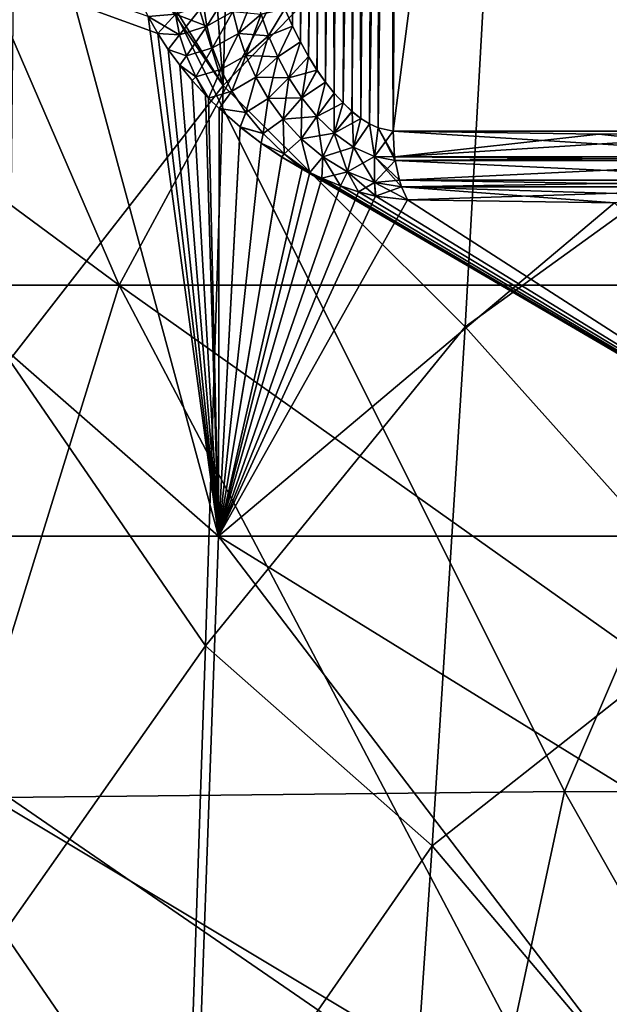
# Model space of a CAD drawing. Header units: metres. Extents: x -92 to 264, y -100 to 50.
# Tile 112 of 656: x -10.42 to -9.18, y -83.5 to -81.41. Entities that reach past the tile are written whole.
import ezdxf

# ---------------------------------------------------------------- set-up
doc = ezdxf.new("R2010")
doc.units = ezdxf.units.M
doc.layers.add('solid_21062050_01', color=7, linetype='CONTINUOUS')

msp = doc.modelspace()

# ---------------------------------------------------------------- linework, layer by layer
at = {"layer": 'solid_21062050_01'}
for points in [[(-9.84651, -81.424965, 11.20009), (-9.862539, -81.388611, 11.213552), (-9.779002, -75.995125, 11.311064)], [(-9.8625, -81.38871, -20.205976), (-9.846459, -81.425072, -20.192513), (-9.831475, -75.995605, -20.337589)], [(-9.829795, -81.458611, 11.188729), (-9.84651, -81.424965, 11.20009), (-9.779002, -75.995125, 11.311064)], [(-9.846459, -81.425072, -20.192513), (-9.829734, -81.458725, -20.181152), (-9.831475, -75.995605, -20.337589)], [(-9.829734, -81.458725, -20.181152), (-9.779004, -75.995125, -20.303526), (-9.831475, -75.995605, -20.337589)], [(-9.812531, -81.489616, 11.179359), (-9.829795, -81.458611, 11.188729), (-9.779002, -75.995125, 11.311064)], [(-9.829734, -81.458725, -20.181152), (-9.81246, -81.489738, -20.171785), (-9.779004, -75.995125, -20.303526)], [(-9.812531, -81.489616, 11.179359), (-9.779002, -75.995125, 11.311064), (-9.718572, -75.995125, 11.294872)], [(-9.794772, -81.518051, 11.171882), (-9.812531, -81.489616, 11.179359), (-9.718572, -75.995125, 11.294872)], [(-9.81246, -81.489738, -20.171785), (-9.794694, -81.518166, -20.164314), (-9.779004, -75.995125, -20.303526)], [(-9.776647, -81.543892, 11.166265), (-9.794772, -81.518051, 11.171882), (-9.718572, -75.995125, 11.294872)], [(-9.794694, -81.518166, -20.164314), (-9.776563, -81.543999, -20.158705), (-9.779004, -75.995125, -20.303526)], [(-9.758119, -81.567245, -20.154924), (-9.718575, -75.995125, -20.287333), (-9.779004, -75.995125, -20.303526)], [(-9.776563, -81.543999, -20.158705), (-9.758119, -81.567245, -20.154924), (-9.779004, -75.995125, -20.303526)], [(-9.758205, -81.567146, 11.162477), (-9.776647, -81.543892, 11.166265), (-9.718572, -75.995125, 11.294872)], [(-9.739532, -81.5877, 11.160522), (-9.758205, -81.567146, 11.162477), (-9.718572, -75.995125, 11.294872)], [(-9.758119, -81.567245, -20.154924), (-9.739444, -81.587791, -20.152977), (-9.718575, -75.995125, -20.287333)], [(-9.739532, -81.5877, 11.160522), (-9.718572, -75.995125, 11.294872), (-9.656097, -75.995605, 11.298137)], [(-9.720748, -81.605499, 11.160411), (-9.739532, -81.5877, 11.160522), (-9.656097, -75.995605, 11.298137)], [(-9.739444, -81.587791, -20.152977), (-9.720663, -81.605576, -20.152876), (-9.718575, -75.995125, -20.287333)], [(-9.701985, -81.620308, 11.162168), (-9.720748, -81.605499, 11.160411), (-9.656097, -75.995605, 11.298137)], [(-9.720663, -81.605576, -20.152876), (-9.701905, -81.620369, -20.154638), (-9.718575, -75.995125, -20.287333)], [(-9.701905, -81.620369, -20.154638), (-9.656099, -75.995605, -20.290598), (-9.718575, -75.995125, -20.287333)], [(-9.683563, -81.631981, 11.165756), (-9.701985, -81.620308, 11.162168), (-9.656097, -75.995605, 11.298137)], [(-9.701905, -81.620369, -20.154638), (-9.683486, -81.632019, -20.158236), (-9.656099, -75.995605, -20.290598)], [(-9.683563, -81.631981, 11.165756), (-9.656097, -75.995605, 11.298137), (-9.597692, -75.996506, 11.320539)], [(-9.665738, -81.64032, 11.171092), (-9.683563, -81.631981, 11.165756), (-9.597692, -75.996506, 11.320539)], [(-9.683486, -81.632019, -20.158236), (-9.665647, -81.64035, -20.163584), (-9.656099, -75.995605, -20.290598)], [(-9.665738, -81.64032, 11.171092), (-9.597692, -75.996506, 11.320539), (-9.633795, -81.647331, 11.185801)], [(-9.665647, -81.64035, -20.163584), (-9.633795, -81.647331, -20.178261), (-9.656099, -75.995605, -20.290598)], [(-9.656099, -75.995605, -20.290598), (-9.633795, -81.647331, -20.178261), (-9.597692, -75.996506, -20.313)], [(-8.764139, -81.647331, 11.687897), (-9.633795, -81.647331, 11.185801), (-9.597692, -75.996506, 11.320539)], [(-9.633795, -81.647331, -20.178261), (-8.898878, -75.996506, -20.716459), (-9.597692, -75.996506, -20.313)], [(-9.633795, -81.647331, -20.178261), (-8.764139, -81.647331, -20.680357), (-8.898878, -75.996506, -20.716459)], [(-8.764139, -81.647331, 11.687897), (-9.597692, -75.996506, 11.320539), (-8.898878, -75.996506, 11.724)], [(-10.212839, -81.973351, 13.90378), (-11.141089, -79.826332, 15.576167), (-13.114618, -79.826332, 14.346057)], [(-12.021938, -81.973351, 12.77616), (-10.212839, -81.973351, 13.90378), (-13.114618, -79.826332, 14.346057)], [(-10.212839, -81.973351, -22.89624), (-12.021938, -81.973351, -21.76862), (-11.141089, -79.826332, -24.568626)], [(-8.298942, -81.973351, 14.842591), (-9.053237, -79.826332, 16.600307), (-11.141089, -79.826332, 15.576167)], [(-10.212839, -81.973351, 13.90378), (-8.298942, -81.973351, 14.842591), (-11.141089, -79.826332, 15.576167)], [(-10.212839, -81.973351, -22.89624), (-11.141089, -79.826332, -24.568626), (-9.053237, -79.826332, -25.592768)], [(-8.298942, -81.973351, -23.835052), (-10.212839, -81.973351, -22.89624), (-9.053237, -79.826332, -25.592768)], [(-10.07324, -80.475227, 16.89035), (-9.992932, -81.550461, 17.23884), (-9.96121, -80.361351, 17.046669)], [(-9.96121, -80.361351, 17.046669), (-9.992932, -81.550461, 17.23884), (-9.420412, -80.962494, 17.867298)], [(-10.261954, -80.686394, 16.603209), (-9.992932, -81.550461, 17.23884), (-10.07324, -80.475227, 16.89035)], [(-9.420412, -80.962494, 17.867298), (-8.829196, -81.590485, 18.617727), (-8.74208, -80.51255, 18.461718)], [(-10.261954, -80.686394, 16.603209), (-10.413996, -80.879448, 16.34469), (-9.992932, -81.550461, 17.23884)], [(-11.405884, -82.504501, -17.782495), (-10.003215, -82.504501, -18.868242), (-11.986238, -80.766846, -19.780928)], [(-10.131406, -81.440483, -20.243156), (-11.986238, -80.766846, -19.780928), (-10.003215, -82.504501, -18.868242)], [(-10.131406, -81.440483, -20.243156), (-10.151506, -81.405083, -20.275408), (-11.986238, -80.766846, -19.780928)], [(-10.003215, -82.504501, 9.875781), (-11.986238, -80.766846, 10.788467), (-10.473176, -80.766853, 11.862383)], [(-10.003215, -82.504501, 9.875781), (-11.405884, -82.504501, 8.790034), (-11.986238, -80.766846, 10.788467)], [(-10.151506, -81.405083, 11.282947), (-10.003215, -82.504501, 9.875781), (-10.473176, -80.766853, 11.862383)], [(-10.413996, -80.879448, 16.34469), (-10.433005, -80.905281, 16.310263), (-9.992932, -81.550461, 17.23884)], [(-10.433005, -80.905281, 16.310263), (-10.445042, -82.131966, 16.575035), (-9.992932, -81.550461, 17.23884)], [(-10.325543, -80.934036, 15.995887), (-9.271466, -83.044952, 14.298345), (-10.92447, -83.062149, 13.367251)], [(-10.4798, -81.187035, 15.67104), (-10.325543, -80.934036, 15.995887), (-10.92447, -83.062149, 13.367251)], [(-10.325543, -80.934036, 15.995887), (-8.368468, -80.935654, 16.868435), (-9.271466, -83.044952, 14.298345)], [(-8.368468, -80.935654, 16.868435), (-7.512233, -83.045357, 15.06764), (-9.271466, -83.044952, 14.298345)], [(-9.992932, -81.550461, 17.23884), (-9.48145, -82.061783, 18.074503), (-9.420412, -80.962494, 17.867298)], [(-9.420412, -80.962494, 17.867298), (-9.48145, -82.061783, 18.074503), (-8.829196, -81.590485, 18.617727)], [(-10.027639, -81.425323, -20.276903), (-9.980111, -81.348549, -20.310442), (-10.034945, -81.380257, -20.313745)], [(-9.972607, -81.394524, -20.279591), (-9.980111, -81.348549, -20.310442), (-10.027639, -81.425323, -20.276903)], [(-9.925693, -81.353767, -20.266876), (-9.972607, -81.394524, -20.279591), (-9.960996, -81.440796, -20.249203)], [(-9.913099, -81.399742, -20.242598), (-9.925693, -81.353767, -20.266876), (-9.960996, -81.440796, -20.249203)], [(-10.085274, -81.443489, -20.259087), (-10.034945, -81.380257, -20.313745), (-10.094078, -81.399757, -20.301651)], [(-10.027639, -81.425323, 11.284443), (-10.094078, -81.399757, 11.30919), (-10.034945, -81.380257, 11.321285)], [(-10.027639, -81.425323, -20.276903), (-10.034945, -81.380257, -20.313745), (-10.085274, -81.443489, -20.259087)], [(-10.027639, -81.425323, 11.284443), (-10.034945, -81.380257, 11.321285), (-9.972607, -81.394524, 11.287127)], [(-10.085274, -81.443489, 11.266626), (-10.151506, -81.405083, 11.282947), (-10.094078, -81.399757, 11.30919)], [(-10.094078, -81.399757, -20.301651), (-10.151506, -81.405083, -20.275408), (-10.131406, -81.440483, -20.243156)], [(-10.085274, -81.443489, -20.259087), (-10.094078, -81.399757, -20.301651), (-10.131406, -81.440483, -20.243156)], [(-10.085274, -81.443489, 11.266626), (-10.094078, -81.399757, 11.30919), (-10.027639, -81.425323, 11.284443)], [(-9.972607, -81.394524, -20.279591), (-10.027639, -81.425323, -20.276903), (-10.015431, -81.470909, -20.24033)], [(-10.015431, -81.470909, 11.247869), (-10.027639, -81.425323, 11.284443), (-9.972607, -81.394524, 11.287127)], [(-9.960996, -81.440796, -20.249203), (-9.972607, -81.394524, -20.279591), (-10.015431, -81.470909, -20.24033)], [(-10.015431, -81.470909, 11.247869), (-9.972607, -81.394524, 11.287127), (-9.960994, -81.440804, 11.256738)], [(-9.913097, -81.39975, 11.250133), (-9.960994, -81.440804, 11.256738), (-9.972607, -81.394524, 11.287127)], [(-9.913099, -81.399742, -20.242598), (-9.960996, -81.440796, -20.249203), (-9.945001, -81.487083, -20.219667)], [(-9.913097, -81.39975, 11.250133), (-9.897166, -81.445435, 11.227056), (-9.960994, -81.440804, 11.256738)], [(-9.897171, -81.445419, -20.219522), (-9.913099, -81.399742, -20.242598), (-9.945001, -81.487083, -20.219667)], [(-9.897171, -81.445419, -20.219522), (-9.8625, -81.38871, -20.205976), (-9.913099, -81.399742, -20.242598)], [(-9.913097, -81.39975, 11.250133), (-9.862539, -81.388611, 11.213552), (-9.897166, -81.445435, 11.227056)], [(-9.897171, -81.445419, -20.219522), (-9.846459, -81.425072, -20.192513), (-9.8625, -81.38871, -20.205976)], [(-9.897166, -81.445435, 11.227056), (-9.862539, -81.388611, 11.213552), (-9.84651, -81.424965, 11.20009)], [(-10.151506, -81.405083, 11.282947), (-10.131416, -81.44046, 11.250712), (-10.003215, -82.504501, 9.875781)], [(-10.085274, -81.443489, 11.266626), (-10.131416, -81.44046, 11.250712), (-10.151506, -81.405083, 11.282947)], [(-10.131416, -81.44046, 11.250712), (-10.109291, -81.474701, 11.221076), (-10.003215, -82.504501, 9.875781)], [(-10.085274, -81.443489, 11.266626), (-10.109291, -81.474701, 11.221076), (-10.131416, -81.44046, 11.250712)], [(-10.109266, -81.474739, -20.213505), (-10.131406, -81.440483, -20.243156), (-10.003215, -82.504501, -18.868242)], [(-10.085274, -81.443489, -20.259087), (-10.131406, -81.440483, -20.243156), (-10.109266, -81.474739, -20.213505)], [(-10.070959, -81.487862, 11.224403), (-10.109291, -81.474701, 11.221076), (-10.085274, -81.443489, 11.266626)], [(-10.070959, -81.487862, -20.216864), (-10.085274, -81.443489, -20.259087), (-10.109266, -81.474739, -20.213505)], [(-10.027639, -81.425323, -20.276903), (-10.085274, -81.443489, -20.259087), (-10.070959, -81.487862, -20.216864)], [(-10.070959, -81.487862, 11.224403), (-10.085274, -81.443489, 11.266626), (-10.027639, -81.425323, 11.284443)], [(-10.015431, -81.470909, -20.24033), (-10.027639, -81.425323, -20.276903), (-10.070959, -81.487862, -20.216864)], [(-10.070959, -81.487862, 11.224403), (-10.027639, -81.425323, 11.284443), (-10.015431, -81.470909, 11.247869)], [(-9.960996, -81.440796, -20.249203), (-10.015431, -81.470909, -20.24033), (-9.997962, -81.516754, -20.204477)], [(-9.997962, -81.516754, 11.212017), (-10.015431, -81.470909, 11.247869), (-9.960994, -81.440804, 11.256738)], [(-9.945001, -81.487083, -20.219667), (-9.960996, -81.440796, -20.249203), (-9.997962, -81.516754, -20.204477)], [(-9.997962, -81.516754, 11.212017), (-9.960994, -81.440804, 11.256738), (-9.944996, -81.487091, 11.2272)], [(-9.897166, -81.445435, 11.227056), (-9.944996, -81.487091, 11.2272), (-9.960994, -81.440804, 11.256738)], [(-9.877703, -81.490456, -20.198017), (-9.846459, -81.425072, -20.192513), (-9.897171, -81.445419, -20.219522)], [(-9.897166, -81.445435, 11.227056), (-9.84651, -81.424965, 11.20009), (-9.877695, -81.490471, 11.205549)], [(-9.877703, -81.490456, -20.198017), (-9.829734, -81.458725, -20.181152), (-9.846459, -81.425072, -20.192513)], [(-9.877695, -81.490471, 11.205549), (-9.84651, -81.424965, 11.20009), (-9.829795, -81.458611, 11.188729)], [(-9.897171, -81.445419, -20.219522), (-9.945001, -81.487083, -20.219667), (-9.924248, -81.533043, -20.191469)], [(-9.897166, -81.445435, 11.227056), (-9.877695, -81.490471, 11.205549), (-9.944996, -81.487091, 11.2272)], [(-9.877703, -81.490456, -20.198017), (-9.897171, -81.445419, -20.219522), (-9.924248, -81.533043, -20.191469)], [(-9.854424, -81.534386, -20.178574), (-9.829734, -81.458725, -20.181152), (-9.877703, -81.490456, -20.198017)], [(-9.877695, -81.490471, 11.205549), (-9.829795, -81.458611, 11.188729), (-9.854413, -81.534409, 11.186106)], [(-9.854424, -81.534386, -20.178574), (-9.81246, -81.489738, -20.171785), (-9.829734, -81.458725, -20.181152)], [(-9.854413, -81.534409, 11.186106), (-9.829795, -81.458611, 11.188729), (-9.812531, -81.489616, 11.179359)], [(-10.109291, -81.474701, 11.221076), (-10.085084, -81.507858, 11.194011), (-10.003215, -82.504501, 9.875781)], [(-10.070959, -81.487862, 11.224403), (-10.085084, -81.507858, 11.194011), (-10.109291, -81.474701, 11.221076)], [(-10.085039, -81.507912, -20.186426), (-10.109266, -81.474739, -20.213505), (-10.003215, -82.504501, -18.868242)], [(-10.070959, -81.487862, -20.216864), (-10.109266, -81.474739, -20.213505), (-10.085039, -81.507912, -20.186426)], [(-10.015431, -81.470909, -20.24033), (-10.070959, -81.487862, -20.216864), (-10.050756, -81.532631, -20.17547)], [(-10.050756, -81.532631, 11.18301), (-10.070959, -81.487862, 11.224403), (-10.015431, -81.470909, 11.247869)], [(-9.997962, -81.516754, -20.204477), (-10.015431, -81.470909, -20.24033), (-10.050756, -81.532631, -20.17547)], [(-10.050756, -81.532631, 11.18301), (-10.015431, -81.470909, 11.247869), (-9.997962, -81.516754, 11.212017)], [(-10.050756, -81.532631, 11.18301), (-10.085084, -81.507858, 11.194011), (-10.070959, -81.487862, 11.224403)], [(-10.050756, -81.532631, -20.17547), (-10.070959, -81.487862, -20.216864), (-10.085039, -81.507912, -20.186426)], [(-9.945001, -81.487083, -20.219667), (-9.997962, -81.516754, -20.204477), (-9.974756, -81.562561, -20.169914)], [(-9.974756, -81.562561, 11.177454), (-9.997962, -81.516754, 11.212017), (-9.944996, -81.487091, 11.2272)], [(-9.924248, -81.533043, -20.191469), (-9.945001, -81.487083, -20.219667), (-9.974756, -81.562561, -20.169914)], [(-9.974756, -81.562561, 11.177454), (-9.944996, -81.487091, 11.2272), (-9.92424, -81.533058, 11.198998)], [(-9.877695, -81.490471, 11.205549), (-9.92424, -81.533058, 11.198998), (-9.944996, -81.487091, 11.2272)], [(-9.877703, -81.490456, -20.198017), (-9.924248, -81.533043, -20.191469), (-9.898249, -81.57827, -20.165268)], [(-9.877695, -81.490471, 11.205549), (-9.854413, -81.534409, 11.186106), (-9.92424, -81.533058, 11.198998)], [(-9.854424, -81.534386, -20.178574), (-9.877703, -81.490456, -20.198017), (-9.898249, -81.57827, -20.165268)], [(-9.827001, -81.576584, -20.16188), (-9.81246, -81.489738, -20.171785), (-9.854424, -81.534386, -20.178574)], [(-9.854413, -81.534409, 11.186106), (-9.812531, -81.489616, 11.179359), (-9.794772, -81.518051, 11.171882)], [(-9.827001, -81.576584, -20.16188), (-9.794694, -81.518166, -20.164314), (-9.81246, -81.489738, -20.171785)], [(-10.085084, -81.507858, 11.194011), (-10.058518, -81.540154, 11.169409), (-10.003215, -82.504501, 9.875781)], [(-10.050756, -81.532631, 11.18301), (-10.058518, -81.540154, 11.169409), (-10.085084, -81.507858, 11.194011)], [(-10.058448, -81.540237, -20.16181), (-10.085039, -81.507912, -20.186426), (-10.003215, -82.504501, -18.868242)], [(-10.050756, -81.532631, -20.17547), (-10.085039, -81.507912, -20.186426), (-10.058448, -81.540237, -20.16181)], [(-10.050756, -81.532631, 11.18301), (-9.997962, -81.516754, 11.212017), (-10.024029, -81.577675, 11.142971)], [(-9.997962, -81.516754, -20.204477), (-10.050756, -81.532631, -20.17547), (-10.024029, -81.577675, -20.135431)], [(-9.974756, -81.562561, 11.177454), (-10.024029, -81.577675, 11.142971), (-9.997962, -81.516754, 11.212017)], [(-9.974756, -81.562561, -20.169914), (-9.997962, -81.516754, -20.204477), (-10.024029, -81.577675, -20.135431)], [(-9.854413, -81.534409, 11.186106), (-9.794772, -81.518051, 11.171882), (-9.826986, -81.576599, 11.169413)], [(-9.827001, -81.576584, -20.16188), (-9.776563, -81.543999, -20.158705), (-9.794694, -81.518166, -20.164314)], [(-9.826986, -81.576599, 11.169413), (-9.794772, -81.518051, 11.171882), (-9.776647, -81.543892, 11.166265)], [(-10.050756, -81.532631, 11.18301), (-10.030583, -81.570869, 11.147595), (-10.058518, -81.540154, 11.169409)], [(-10.058518, -81.540154, 11.169409), (-10.030583, -81.570869, 11.147595), (-10.003215, -82.504501, 9.875781)], [(-10.050756, -81.532631, -20.17547), (-10.058448, -81.540237, -20.16181), (-10.030487, -81.570969, -20.139988)], [(-10.030487, -81.570969, -20.139988), (-10.058448, -81.540237, -20.16181), (-10.003215, -82.504501, -18.868242)], [(-10.050756, -81.532631, 11.18301), (-10.024029, -81.577675, 11.142971), (-10.030583, -81.570869, 11.147595)], [(-10.050756, -81.532631, -20.17547), (-10.030487, -81.570969, -20.139988), (-10.024029, -81.577675, -20.135431)], [(-9.924248, -81.533043, -20.191469), (-9.974756, -81.562561, -20.169914), (-9.945199, -81.607964, -20.137409)], [(-9.945199, -81.607964, 11.144948), (-9.974756, -81.562561, 11.177454), (-9.92424, -81.533058, 11.198998)], [(-9.898249, -81.57827, -20.165268), (-9.924248, -81.533043, -20.191469), (-9.945199, -81.607964, -20.137409)], [(-9.945199, -81.607964, 11.144948), (-9.92424, -81.533058, 11.198998), (-9.898236, -81.578285, 11.172797)], [(-9.854413, -81.534409, 11.186106), (-9.898236, -81.578285, 11.172797), (-9.92424, -81.533058, 11.198998)], [(-9.854424, -81.534386, -20.178574), (-9.898249, -81.57827, -20.165268), (-9.866397, -81.622147, -20.142012)], [(-9.854413, -81.534409, 11.186106), (-9.826986, -81.576599, 11.169413), (-9.898236, -81.578285, 11.172797)], [(-9.827001, -81.576584, -20.16188), (-9.854424, -81.534386, -20.178574), (-9.866397, -81.622147, -20.142012)], [(-9.795084, -81.616127, -20.148928), (-9.776563, -81.543999, -20.158705), (-9.827001, -81.576584, -20.16188)], [(-9.826986, -81.576599, 11.169413), (-9.776647, -81.543892, 11.166265), (-9.795064, -81.616142, 11.156461)], [(-9.795084, -81.616127, -20.148928), (-9.758119, -81.567245, -20.154924), (-9.776563, -81.543999, -20.158705)], [(-9.795064, -81.616142, 11.156461), (-9.776647, -81.543892, 11.166265), (-9.758205, -81.567146, 11.162477)], [(-10.445042, -82.131966, 16.575035), (-10.030258, -82.73645, 17.534571), (-9.992932, -81.550461, 17.23884)], [(-9.992932, -81.550461, 17.23884), (-10.030258, -82.73645, 17.534571), (-9.48145, -82.061783, 18.074503)], [(-9.974756, -81.562561, 11.177454), (-10.001964, -81.599411, 11.128901), (-10.024029, -81.577675, 11.142971)], [(-9.974756, -81.562561, -20.169914), (-10.024029, -81.577675, -20.135431), (-10.001848, -81.599518, -20.121292)], [(-9.945199, -81.607964, 11.144948), (-10.001964, -81.599411, 11.128901), (-9.974756, -81.562561, 11.177454)], [(-9.945199, -81.607964, -20.137409), (-9.974756, -81.562561, -20.169914), (-10.001848, -81.599518, -20.121292)], [(-9.758445, -81.651619, -20.141134), (-9.758119, -81.567245, -20.154924), (-9.795084, -81.616127, -20.148928)], [(-9.795064, -81.616142, 11.156461), (-9.758205, -81.567146, 11.162477), (-9.739532, -81.5877, 11.160522)], [(-9.758445, -81.651619, -20.141134), (-9.739444, -81.587791, -20.152977), (-9.758119, -81.567245, -20.154924)], [(-10.030583, -81.570869, 11.147595), (-10.024029, -81.577675, 11.142971), (-10.003215, -82.504501, 9.875781)], [(-10.024029, -81.577675, -20.135431), (-10.030487, -81.570969, -20.139988), (-10.003215, -82.504501, -18.868242)], [(-10.001848, -81.599518, -20.121292), (-10.024029, -81.577675, -20.135431), (-10.003215, -82.504501, -18.868242)], [(-10.024029, -81.577675, 11.142971), (-10.001964, -81.599411, 11.128901), (-10.003215, -82.504501, 9.875781)], [(-9.898249, -81.57827, -20.165268), (-9.945199, -81.607964, -20.137409), (-9.908525, -81.652451, -20.108053)], [(-9.908525, -81.652451, 11.115593), (-9.945199, -81.607964, 11.144948), (-9.898236, -81.578285, 11.172797)], [(-9.866397, -81.622147, -20.142012), (-9.898249, -81.57827, -20.165268), (-9.908525, -81.652451, -20.108053)], [(-9.908525, -81.652451, 11.115593), (-9.898236, -81.578285, 11.172797), (-9.86638, -81.622169, 11.14954)], [(-9.826986, -81.576599, 11.169413), (-9.86638, -81.622169, 11.14954), (-9.898236, -81.578285, 11.172797)], [(-9.827001, -81.576584, -20.16188), (-9.866397, -81.622147, -20.142012), (-9.828021, -81.66378, -20.1231)], [(-9.826986, -81.576599, 11.169413), (-9.795064, -81.616142, 11.156461), (-9.86638, -81.622169, 11.14954)], [(-9.795084, -81.616127, -20.148928), (-9.827001, -81.576584, -20.16188), (-9.828021, -81.66378, -20.1231)], [(-9.795064, -81.616142, 11.156461), (-9.739532, -81.5877, 11.160522), (-9.758419, -81.651642, 11.14867)], [(-9.758445, -81.651619, -20.141134), (-9.720663, -81.605576, -20.152876), (-9.739444, -81.587791, -20.152977)], [(-9.758419, -81.651642, 11.14867), (-9.739532, -81.5877, 11.160522), (-9.720748, -81.605499, 11.160411)], [(-9.48145, -82.061783, 18.074503), (-8.934202, -82.672943, 18.85387), (-8.829196, -81.590485, 18.617727)], [(-10.001964, -81.599411, 11.128901), (-9.957535, -81.63855, 11.106366), (-10.003215, -82.504501, 9.875781)], [(-9.957397, -81.638657, -20.098768), (-10.001848, -81.599518, -20.121292), (-10.003215, -82.504501, -18.868242)], [(-9.945199, -81.607964, 11.144948), (-9.957535, -81.63855, 11.106366), (-10.001964, -81.599411, 11.128901)], [(-9.945199, -81.607964, -20.137409), (-10.001848, -81.599518, -20.121292), (-9.957397, -81.638657, -20.098768)], [(-9.908525, -81.652451, 11.115593), (-9.957535, -81.63855, 11.106366), (-9.945199, -81.607964, 11.144948)], [(-9.908525, -81.652451, -20.108053), (-9.945199, -81.607964, -20.137409), (-9.957397, -81.638657, -20.098768)], [(-9.717357, -81.680969, -20.140419), (-9.720663, -81.605576, -20.152876), (-9.758445, -81.651619, -20.141134)], [(-9.758419, -81.651642, 11.14867), (-9.720748, -81.605499, 11.160411), (-9.701985, -81.620308, 11.162168)], [(-9.717357, -81.680969, -20.140419), (-9.701905, -81.620369, -20.154638), (-9.720663, -81.605576, -20.152876)], [(-9.866397, -81.622147, -20.142012), (-9.908525, -81.652451, -20.108053), (-9.86386, -81.695213, -20.083466)], [(-9.86386, -81.695213, 11.091004), (-9.908525, -81.652451, 11.115593), (-9.86638, -81.622169, 11.14954)], [(-9.828021, -81.66378, -20.1231), (-9.866397, -81.622147, -20.142012), (-9.86386, -81.695213, -20.083466)], [(-9.795064, -81.616142, 11.156461), (-9.827997, -81.663803, 11.13063), (-9.86638, -81.622169, 11.14954)], [(-9.86386, -81.695213, 11.091004), (-9.86638, -81.622169, 11.14954), (-9.827997, -81.663803, 11.13063)], [(-9.795084, -81.616127, -20.148928), (-9.828021, -81.66378, -20.1231), (-9.78258, -81.701706, -20.110609)], [(-9.795064, -81.616142, 11.156461), (-9.758419, -81.651642, 11.14867), (-9.827997, -81.663803, 11.13063)], [(-9.758445, -81.651619, -20.141134), (-9.795084, -81.616127, -20.148928), (-9.78258, -81.701706, -20.110609)], [(-9.758419, -81.651642, 11.14867), (-9.701985, -81.620308, 11.162168), (-9.717324, -81.680984, 11.147962)], [(-9.717357, -81.680969, -20.140419), (-9.683486, -81.632019, -20.158236), (-9.701905, -81.620369, -20.154638)], [(-9.673293, -81.701279, -20.148918), (-9.683486, -81.632019, -20.158236), (-9.717357, -81.680969, -20.140419)], [(-9.717324, -81.680984, 11.147962), (-9.701985, -81.620308, 11.162168), (-9.683563, -81.631981, 11.165756)], [(-9.717324, -81.680984, 11.147962), (-9.683563, -81.631981, 11.165756), (-9.673269, -81.701286, 11.156466)], [(-9.673269, -81.701286, 11.156466), (-9.683563, -81.631981, 11.165756), (-9.665738, -81.64032, 11.171092)], [(-9.673293, -81.701279, -20.148918), (-9.665647, -81.64035, -20.163584), (-9.683486, -81.632019, -20.158236)], [(-9.957535, -81.63855, 11.106366), (-9.913142, -81.672699, 11.090071), (-10.003215, -82.504501, 9.875781)], [(-9.912991, -81.672806, -20.082485), (-9.957397, -81.638657, -20.098768), (-10.003215, -82.504501, -18.868242)], [(-9.908525, -81.652451, 11.115593), (-9.913142, -81.672699, 11.090071), (-9.957535, -81.63855, 11.106366)], [(-9.908525, -81.652451, -20.108053), (-9.957397, -81.638657, -20.098768), (-9.912991, -81.672806, -20.082485)], [(-9.86386, -81.695213, 11.091004), (-9.913142, -81.672699, 11.090071), (-9.908525, -81.652451, 11.115593)], [(-9.86386, -81.695213, -20.083466), (-9.908525, -81.652451, -20.108053), (-9.912991, -81.672806, -20.082485)], [(-9.758419, -81.651642, 11.14867), (-9.782548, -81.701729, 11.118143), (-9.827997, -81.663803, 11.13063)], [(-9.758445, -81.651619, -20.141134), (-9.78258, -81.701706, -20.110609), (-9.730238, -81.733597, -20.107441)], [(-9.758419, -81.651642, 11.14867), (-9.717324, -81.680984, 11.147962), (-9.782548, -81.701729, 11.118143)], [(-9.717357, -81.680969, -20.140419), (-9.758445, -81.651619, -20.141134), (-9.730238, -81.733597, -20.107441)], [(-9.673293, -81.701279, -20.148918), (-9.629618, -81.709511, -20.167898), (-9.665647, -81.64035, -20.163584)], [(-9.673269, -81.701286, 11.156466), (-9.665738, -81.64032, 11.171092), (-9.633795, -81.647331, 11.185801)], [(-9.630754, -81.701408, 11.177814), (-9.673269, -81.701286, 11.156466), (-9.633795, -81.647331, 11.185801)], [(-9.630754, -81.701408, -20.170275), (-9.633795, -81.647331, -20.178261), (-9.665647, -81.64035, -20.163584)], [(-9.630754, -81.701408, -20.170275), (-9.665647, -81.64035, -20.163584), (-9.629618, -81.709511, -20.167898)], [(-8.764139, -81.647331, 11.687897), (-9.198912, -81.653625, 11.436753), (-9.633795, -81.647331, 11.185801)], [(-8.758743, -81.701408, 11.68127), (-9.633795, -81.647331, 11.185801), (-9.198912, -81.653625, 11.436753)], [(-8.758743, -81.701408, 11.68127), (-9.630754, -81.701408, 11.177814), (-9.633795, -81.647331, 11.185801)], [(-9.633795, -81.647331, -20.178261), (-9.198913, -81.653625, -20.429213), (-8.764139, -81.647331, -20.680357)], [(-9.630754, -81.701408, -20.170275), (-9.198913, -81.653625, -20.429213), (-9.633795, -81.647331, -20.178261)], [(-9.630754, -81.701408, -20.170275), (-8.764139, -81.647331, -20.680357), (-9.198913, -81.653625, -20.429213)], [(-9.630754, -81.701408, -20.170275), (-8.758743, -81.701408, -20.673731), (-8.764139, -81.647331, -20.680357)], [(-8.758743, -81.701408, 11.68127), (-9.198912, -81.653625, 11.436753), (-8.764139, -81.647331, 11.687897)], [(-9.913142, -81.672699, 11.090071), (-9.869076, -81.702057, 11.079628), (-10.003215, -82.504501, 9.875781)], [(-9.868913, -81.702156, -20.07206), (-9.912991, -81.672806, -20.082485), (-10.003215, -82.504501, -18.868242)], [(-9.86386, -81.695213, 11.091004), (-9.869076, -81.702057, 11.079628), (-9.913142, -81.672699, 11.090071)], [(-9.86386, -81.695213, -20.083466), (-9.912991, -81.672806, -20.082485), (-9.868913, -81.702156, -20.07206)], [(-9.828021, -81.66378, -20.1231), (-9.86386, -81.695213, -20.083466), (-9.809997, -81.735039, -20.066172)], [(-9.86386, -81.695213, 11.091004), (-9.827997, -81.663803, 11.13063), (-9.809996, -81.735039, 11.073711)], [(-9.78258, -81.701706, -20.110609), (-9.828021, -81.66378, -20.1231), (-9.809997, -81.735039, -20.066172)], [(-9.827997, -81.663803, 11.13063), (-9.782548, -81.701729, 11.118143), (-9.809996, -81.735039, 11.073711)], [(-9.717324, -81.680984, 11.147962), (-9.730197, -81.733612, 11.114983), (-9.782548, -81.701729, 11.118143)], [(-9.717357, -81.680969, -20.140419), (-9.730238, -81.733597, -20.107441), (-9.67299, -81.756042, -20.11693)], [(-9.717324, -81.680984, 11.147962), (-9.673269, -81.701286, 11.156466), (-9.730197, -81.733612, 11.114983)], [(-9.673293, -81.701279, -20.148918), (-9.717357, -81.680969, -20.140419), (-9.67299, -81.756042, -20.11693)], [(-9.869076, -81.702057, 11.079628), (-9.826176, -81.72673, 11.074414), (-10.003215, -82.504501, 9.875781)], [(-9.868913, -81.702156, -20.07206), (-10.003215, -82.504501, -18.868242), (-8.4979, -82.504501, -19.806511)], [(-9.86386, -81.695213, 11.091004), (-9.826176, -81.72673, 11.074414), (-9.869076, -81.702057, 11.079628)], [(-9.86386, -81.695213, -20.083466), (-9.868913, -81.702156, -20.07206), (-9.825997, -81.726822, -20.066864)], [(-9.825997, -81.726822, -20.066864), (-9.868913, -81.702156, -20.07206), (-8.4979, -82.504501, -19.806511)], [(-9.86386, -81.695213, 11.091004), (-9.809996, -81.735039, 11.073711), (-9.826176, -81.72673, 11.074414)], [(-9.86386, -81.695213, -20.083466), (-9.825997, -81.726822, -20.066864), (-9.809997, -81.735039, -20.066172)], [(-9.78258, -81.701706, -20.110609), (-9.809997, -81.735039, -20.066172), (-9.784526, -81.747169, -20.066277)], [(-9.782548, -81.701729, 11.118143), (-9.784714, -81.747086, 11.07381), (-9.809996, -81.735039, 11.073711)], [(-9.782548, -81.701729, 11.118143), (-9.730197, -81.733612, 11.114983), (-9.784714, -81.747086, 11.07381)], [(-9.78258, -81.701706, -20.110609), (-9.784526, -81.747169, -20.066277), (-9.744754, -81.763351, -20.069956)], [(-9.730238, -81.733597, -20.107441), (-9.78258, -81.701706, -20.110609), (-9.744754, -81.763351, -20.069956)], [(-9.673269, -81.701286, 11.156466), (-9.672957, -81.756058, 11.124479), (-9.730197, -81.733612, 11.114983)], [(-9.673293, -81.701279, -20.148918), (-9.615808, -81.765343, -20.141151), (-9.62045, -81.751167, -20.149914)], [(-9.673293, -81.701279, -20.148918), (-9.67299, -81.756042, -20.11693), (-9.615808, -81.765343, -20.141151)], [(-9.673293, -81.701279, -20.148918), (-9.62045, -81.751167, -20.149914), (-9.629618, -81.709511, -20.167898)], [(-9.673269, -81.701286, 11.156466), (-9.629617, -81.709511, 11.175436), (-9.672957, -81.756058, 11.124479)], [(-9.630754, -81.701408, 11.177814), (-9.629617, -81.709511, 11.175436), (-9.673269, -81.701286, 11.156466)], [(-9.629617, -81.709511, 11.175436), (-9.62045, -81.751167, 11.157453), (-9.672957, -81.756058, 11.124479)], [(-9.630754, -81.701408, -20.170275), (-9.629618, -81.709511, -20.167898), (-8.758743, -81.701408, -20.673731)], [(-8.757254, -81.709511, 11.679097), (-9.629617, -81.709511, 11.175436), (-9.630754, -81.701408, 11.177814)], [(-8.758743, -81.701408, 11.68127), (-8.757254, -81.709511, 11.679097), (-9.630754, -81.701408, 11.177814)], [(-9.629618, -81.709511, -20.167898), (-8.757253, -81.709511, -20.671556), (-8.758743, -81.701408, -20.673731)], [(-9.629618, -81.709511, -20.167898), (-9.62045, -81.751167, -20.149914), (-8.757253, -81.709511, -20.671556)], [(-8.746262, -81.751167, 11.662166), (-9.62045, -81.751167, 11.157453), (-9.629617, -81.709511, 11.175436)], [(-8.757254, -81.709511, 11.679097), (-8.746262, -81.751167, 11.662166), (-9.629617, -81.709511, 11.175436)], [(-9.62045, -81.751167, -20.149914), (-8.746262, -81.751167, -20.654625), (-8.757253, -81.709511, -20.671556)], [(-9.826176, -81.72673, 11.074414), (-9.809996, -81.735039, 11.073711), (-10.003215, -82.504501, 9.875781)], [(-9.809996, -81.735039, 11.073711), (-9.784714, -81.747086, 11.07381), (-10.003215, -82.504501, 9.875781)], [(-9.809997, -81.735039, -20.066172), (-9.825997, -81.726822, -20.066864), (-8.4979, -82.504501, -19.806511)], [(-9.784526, -81.747169, -20.066277), (-9.809997, -81.735039, -20.066172), (-8.4979, -82.504501, -19.806511)], [(-9.730197, -81.733612, 11.114983), (-9.744939, -81.763283, 11.077471), (-9.784714, -81.747086, 11.07381)], [(-9.730197, -81.733612, 11.114983), (-9.706945, -81.775803, 11.084744), (-9.744939, -81.763283, 11.077471)], [(-9.730238, -81.733597, -20.107441), (-9.744754, -81.763351, -20.069956), (-9.70674, -81.775856, -20.077259)], [(-9.730238, -81.733597, -20.107441), (-9.70674, -81.775856, -20.077259), (-9.670499, -81.784782, -20.088064)], [(-9.67299, -81.756042, -20.11693), (-9.730238, -81.733597, -20.107441), (-9.670499, -81.784782, -20.088064)], [(-9.730197, -81.733612, 11.114983), (-9.672957, -81.756058, 11.124479), (-9.706945, -81.775803, 11.084744)], [(-9.784714, -81.747086, 11.07381), (-9.744939, -81.763283, 11.077471), (-10.003215, -82.504501, 9.875781)], [(-9.744754, -81.763351, -20.069956), (-9.784526, -81.747169, -20.066277), (-8.4979, -82.504501, -19.806511)], [(-9.672957, -81.756058, 11.124479), (-9.670739, -81.784737, 11.095514), (-9.706945, -81.775803, 11.084744)], [(-9.67299, -81.756042, -20.11693), (-9.670499, -81.784782, -20.088064), (-9.603655, -81.792885, -20.1187)], [(-9.67299, -81.756042, -20.11693), (-9.603655, -81.792885, -20.1187), (-9.615808, -81.765343, -20.141151)], [(-9.62045, -81.751167, 11.157453), (-9.615807, -81.765343, 11.148689), (-9.672957, -81.756058, 11.124479)], [(-9.672957, -81.756058, 11.124479), (-9.615807, -81.765343, 11.148689), (-9.670739, -81.784737, 11.095514)], [(-9.62045, -81.751167, -20.149914), (-9.615808, -81.765343, -20.141151), (-8.746262, -81.751167, -20.654625)], [(-8.740995, -81.765343, 11.653764), (-9.615807, -81.765343, 11.148689), (-9.62045, -81.751167, 11.157453)], [(-8.746262, -81.751167, 11.662166), (-8.740995, -81.765343, 11.653764), (-9.62045, -81.751167, 11.157453)], [(-9.615808, -81.765343, -20.141151), (-8.740994, -81.765343, -20.646223), (-8.746262, -81.751167, -20.654625)], [(-9.744939, -81.763283, 11.077471), (-9.706945, -81.775803, 11.084744), (-10.003215, -82.504501, 9.875781)], [(-9.706945, -81.775803, 11.084744), (-9.670739, -81.784737, 11.095514), (-10.003215, -82.504501, 9.875781)], [(-9.70674, -81.775856, -20.077259), (-9.744754, -81.763351, -20.069956), (-8.4979, -82.504501, -19.806511)], [(-9.670499, -81.784782, -20.088064), (-9.70674, -81.775856, -20.077259), (-8.4979, -82.504501, -19.806511)], [(-9.615807, -81.765343, 11.148689), (-9.603655, -81.792885, 11.12624), (-9.670739, -81.784737, 11.095514)], [(-9.615808, -81.765343, -20.141151), (-9.603655, -81.792885, -20.1187), (-8.740994, -81.765343, -20.646223)], [(-9.615807, -81.765343, 11.148689), (-8.727628, -81.792885, 11.632014), (-9.165586, -81.799225, 11.379032)], [(-8.740995, -81.765343, 11.653764), (-8.727628, -81.792885, 11.632014), (-9.615807, -81.765343, 11.148689)], [(-9.615807, -81.765343, 11.148689), (-9.165586, -81.799225, 11.379032), (-9.603655, -81.792885, 11.12624)], [(-8.740994, -81.765343, -20.646223), (-9.603655, -81.792885, -20.1187), (-9.165587, -81.799225, -20.371492)], [(-9.670739, -81.784737, 11.095514), (-9.603655, -81.792885, 11.12624), (-10.003215, -82.504501, 9.875781)], [(-9.603655, -81.792885, 11.12624), (-9.165586, -81.799225, 11.379032), (-10.003215, -82.504501, 9.875781)], [(-9.603655, -81.792885, -20.1187), (-9.670499, -81.784782, -20.088064), (-8.4979, -82.504501, -19.806511)], [(-9.165587, -81.799225, -20.371492), (-9.603655, -81.792885, -20.1187), (-8.4979, -82.504501, -19.806511)], [(-9.165586, -81.799225, 11.379032), (-8.4979, -82.504501, 10.814052), (-10.003215, -82.504501, 9.875781)], [(-9.187556, -83.923958, 12.056576), (-10.212839, -81.973351, 13.90378), (-12.021938, -81.973351, 12.77616)], [(-10.815038, -83.923958, 11.042158), (-9.187556, -83.923958, 12.056576), (-12.021938, -81.973351, 12.77616)], [(-10.815038, -83.923958, -20.034618), (-12.021938, -81.973351, -21.76862), (-10.212839, -81.973351, -22.89624)], [(-9.187556, -83.923958, -21.049036), (-10.815038, -83.923958, -20.034618), (-10.212839, -81.973351, -22.89624)], [(-7.465799, -83.923958, 12.901138), (-8.298942, -81.973351, 14.842591), (-10.212839, -81.973351, 13.90378)], [(-9.187556, -83.923958, 12.056576), (-7.465799, -83.923958, 12.901138), (-10.212839, -81.973351, 13.90378)], [(-9.187556, -83.923958, -21.049036), (-10.212839, -81.973351, -22.89624), (-8.298942, -81.973351, -23.835052)], [(-7.465799, -83.923958, -21.893599), (-9.187556, -83.923958, -21.049036), (-8.298942, -81.973351, -23.835052)], [(-10.030258, -82.73645, 17.534571), (-9.551232, -83.15937, 18.369402), (-9.48145, -82.061783, 18.074503)], [(-9.48145, -82.061783, 18.074503), (-9.551232, -83.15937, 18.369402), (-8.934202, -82.672943, 18.85387)], [(-10.445042, -82.131966, 16.575035), (-10.456905, -83.343819, 16.951675), (-10.030258, -82.73645, 17.534571)], [(-10.058746, -84.05484, -16.213266), (-11.405884, -82.504501, -17.782495), (-12.691513, -82.504501, -16.560413)], [(-11.192531, -84.05484, -15.135525), (-10.058746, -84.05484, -16.213266), (-12.691513, -82.504501, -16.560413)], [(-8.821745, -84.05484, -17.170778), (-10.003215, -82.504501, -18.868242), (-11.405884, -82.504501, -17.782495)], [(-10.058746, -84.05484, -16.213266), (-8.821745, -84.05484, -17.170778), (-11.405884, -82.504501, -17.782495)], [(-10.058746, -84.05484, 7.220807), (-11.405884, -82.504501, 8.790034), (-10.003215, -82.504501, 9.875781)], [(-10.058746, -84.05484, 7.220807), (-11.192531, -84.05484, 6.143064), (-11.405884, -82.504501, 8.790034)], [(-8.821745, -84.05484, 8.178317), (-10.058746, -84.05484, 7.220807), (-10.003215, -82.504501, 9.875781)], [(-7.494221, -84.05484, -17.99823), (-8.4979, -82.504501, -19.806511), (-10.003215, -82.504501, -18.868242)], [(-8.821745, -84.05484, -17.170778), (-7.494221, -84.05484, -17.99823), (-10.003215, -82.504501, -18.868242)], [(-8.821745, -84.05484, 8.178317), (-10.003215, -82.504501, 9.875781), (-8.4979, -82.504501, 10.814052)], [(-9.551232, -83.15937, 18.369402), (-9.049204, -83.752785, 19.176474), (-8.934202, -82.672943, 18.85387)], [(-10.456905, -83.343819, 16.951675), (-10.070001, -83.908447, 17.935232), (-10.030258, -82.73645, 17.534571)], [(-10.030258, -82.73645, 17.534571), (-10.070001, -83.908447, 17.935232), (-9.551232, -83.15937, 18.369402)], [(-10.92447, -83.062149, 13.367251), (-9.271466, -83.044952, 14.298345), (-9.681548, -84.95388, 11.59106)], [(-9.271466, -83.044952, 14.298345), (-8.191371, -84.9543, 12.397994), (-9.681548, -84.95388, 11.59106)], [(-9.271466, -83.044952, 14.298345), (-7.512233, -83.045357, 15.06764), (-8.191371, -84.9543, 12.397994)], [(-11.000187, -84.188286, 11.848843), (-10.92447, -83.062149, 13.367251), (-9.681548, -84.95388, 11.59106)], [(-10.070001, -83.908447, 17.935232), (-9.624987, -84.246765, 18.755728), (-9.551232, -83.15937, 18.369402)], [(-9.551232, -83.15937, 18.369402), (-9.624987, -84.246765, 18.755728), (-9.049204, -83.752785, 19.176474)], [(-10.456905, -83.343819, 16.951675), (-10.466982, -84.52787, 17.437933), (-10.070001, -83.908447, 17.935232)]]:
    msp.add_3dface(points, dxfattribs=at)

doc.saveas('drawing.dxf')
